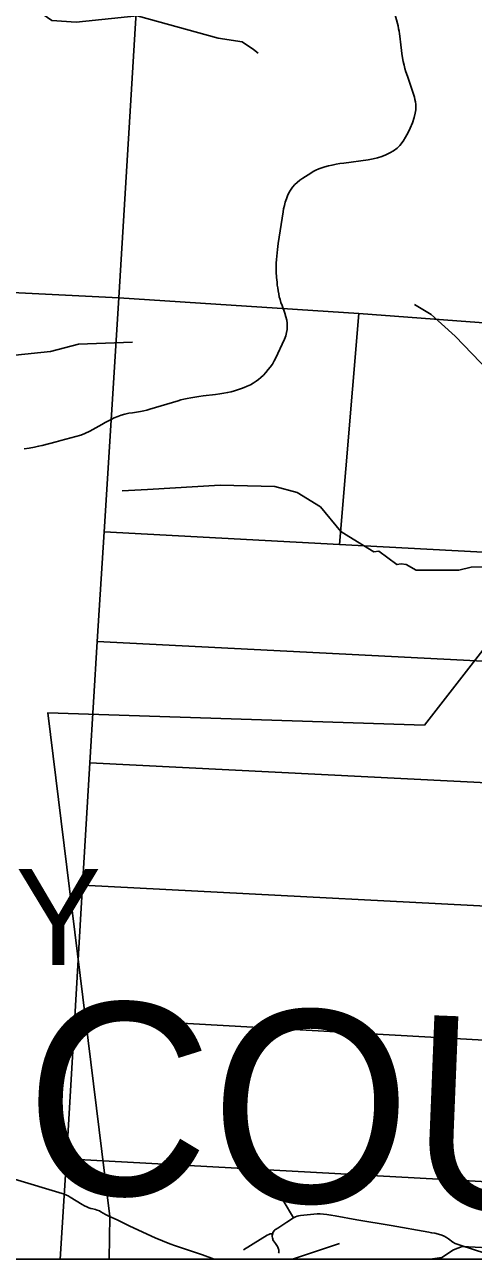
# Model space of a CAD drawing. Extents: x 396.2 to 468.4, y 232.6 to 279.1.
# Drawn here: x 417.93 to 418.372, y 264.258 to 265.475 of the extents above; entities that cross this region are included whole.
import ezdxf

# ---------------------------------------------------------------- set-up
doc = ezdxf.new("R2010")
doc.units = 0
for name, color, linetype in [('Default', 7, 'Continuous'), ('GM_X_City_Street', 7, 'Continuous'), ('GM_X_Corporation_Text', 7, 'Continuous'), ('GM_X_County_Text', 7, 'Continuous'), ('GM_X_Minor_River', 7, 'Continuous'), ('GM_X_Section', 7, 'Continuous'), ('GM_X_Township_Road', 7, 'Continuous'), ('SH_Cut_Line', 7, 'Continuous'), ('TX_P_1', 7, 'Continuous')]:
    doc.layers.add(name, color=color, linetype=linetype)

msp = doc.modelspace()

# ---------------------------------------------------------------- linework, layer by layer
at = {"layer": 'Default'}
for points in [[(416.1109, 264.2582), (419.0235, 264.2582), (419.2191, 264.4223), (419.3182, 264.5328), (419.3459, 264.5958), (419.4071, 264.6596), (419.4868, 264.7705), (419.6444, 264.9269), (419.7849, 265.0207), (419.9555, 265.1084), (420.085, 265.1543), (420.0978, 265.1538), (420.1046, 265.2594), (420.1706, 266.286), (420.2123, 266.9119), (420.2338, 267.1948)], [(419.5621, 265.0479), (419.0328, 265.106), (418.7698, 265.1186), (418.6922, 265.0136), (418.6335, 265.102), (418.5729, 265.105), (418.3235, 264.7845), (417.9526, 264.7967), (418.0136, 264.3005), (418.013, 264.2582), (419.0235, 264.2582), (419.2191, 264.4223)]]:
    msp.add_lwpolyline(points, dxfattribs=at)
for points in [[(416.9391, 264.2582), (417.9647, 264.2582), (417.9708, 264.3572), (417.979, 264.4967), (417.9865, 264.6267), (417.9938, 264.7475), (418.0011, 264.8671), (418.0079, 264.9749), (418.0224, 265.2055), (416.997, 265.2568)], [(417.9647, 264.2582), (418.9968, 264.2582), (419.0019, 264.2621), (419.0045, 264.3008), (417.9708, 264.3572)]]:
    msp.add_lwpolyline(points, close=True, dxfattribs=at)
at = {"layer": 'GM_X_City_Street'}
for points in [[(418.1946, 264.299), (418.1842, 264.3161), (418.1695, 264.3403), (418.1563, 264.3635), (418.1459, 264.3805), (418.1297, 264.4063)], [(418.1451, 264.2676), (418.1618, 264.2777), (418.1687, 264.282), (418.1701, 264.2827), (418.1715, 264.2832), (418.1727, 264.2834), (418.174, 264.2836)]]:
    msp.add_lwpolyline(points, dxfattribs=at)
at = {"layer": 'GM_X_Minor_River'}
msp.add_line((418.2397, 264.2739), (418.1936, 264.2582), dxfattribs=at)
for points in [[(417.5791, 265.581), (417.5819, 265.5599), (417.6126, 265.5538), (417.6771, 265.5536), (417.7249, 265.5431), (417.7378, 265.5469), (417.7488, 265.5545), (417.7609, 265.5606), (417.7954, 265.5581), (417.8247, 265.5505), (417.8509, 265.5392), (417.8858, 265.5176), (417.9105, 265.5112), (417.9447, 265.487), (417.9564, 265.479), (417.9803, 265.4772), (418.0406, 265.4834), (418.1203, 265.4615), (418.1438, 265.4578), (418.1552, 265.4502), (418.1598, 265.4468)], [(417.6115, 265.3339), (417.6494, 265.3094), (417.6921, 265.2845), (417.7148, 265.2606), (417.7318, 265.2476), (417.792, 265.1997), (417.81, 265.1821), (417.8367, 265.1683), (417.9201, 265.149), (417.955, 265.1528), (417.9828, 265.1599), (418.0357, 265.162)], [(418.4556, 264.9263), (418.4558, 264.9277), (418.4696, 264.9732), (418.4703, 265.0073), (418.4602, 265.049), (418.4441, 265.0777), (418.4036, 265.1158), (418.3538, 265.1679), (418.3303, 265.1891), (418.3136, 265.1991)], [(418.4174, 264.9408), (418.3697, 264.9403), (418.3573, 264.9373), (418.3153, 264.9372), (418.3055, 264.9428), (418.3006, 264.9436), (418.2964, 264.9428), (418.2786, 264.9561), (418.2737, 264.9553), (418.2491, 264.9704), (418.2412, 264.9754), (418.2211, 264.9996), (418.198, 265.0136), (418.1761, 265.0197), (418.1221, 265.021), (418.0506, 265.0167), (418.0257, 265.0155)], [(418.6457, 264.2903), (418.6289, 264.2941), (418.5645, 264.2893), (418.4545, 264.2738), (418.4111, 264.2767), (418.3863, 264.2695), (418.3606, 264.2707), (418.3522, 264.2675), (418.3407, 264.2599), (418.329, 264.2582)]]:
    msp.add_lwpolyline(points, dxfattribs=at)
at = {"layer": 'GM_X_Section'}
for points in [[(418.0481, 265.6281), (418.0224, 265.2055), (416.997, 265.2568), (417.0199, 265.6834)], [(419.0905, 265.5773), (419.0623, 265.1301), (418.2588, 265.19), (418.0224, 265.2055), (418.0481, 265.6281)], [(418.2588, 265.19), (418.2397, 264.9626), (418.0079, 264.9749), (418.0224, 265.2055)], [(419.0623, 265.1301), (419.0455, 264.9196), (418.2397, 264.9626), (418.2588, 265.19)], [(418.0079, 264.9749), (418.2397, 264.9626), (419.0455, 264.9196), (419.0385, 264.8141), (418.0011, 264.8671)], [(419.0385, 264.8141), (419.0307, 264.6953), (417.9938, 264.7475), (418.0011, 264.8671)], [(417.9938, 264.7475), (419.0307, 264.6953), (419.0225, 264.5731), (417.9865, 264.6267)], [(419.0225, 264.5731), (419.0136, 264.4386), (417.979, 264.4967), (417.9865, 264.6267)], [(417.979, 264.4967), (419.0136, 264.4386), (419.0045, 264.3008), (417.9708, 264.3572)]]:
    msp.add_lwpolyline(points, close=True, dxfattribs=at)
at = {"layer": 'GM_X_Township_Road'}
for points in [[(417.929, 265.0568), (417.9342, 265.0576), (417.9394, 265.0585), (417.9433, 265.0593), (417.9469, 265.0601), (417.9605, 265.0637), (417.9653, 265.0651), (417.9801, 265.0689), (417.985, 265.0704), (417.989, 265.072), (417.9937, 265.0741), (418.0058, 265.0808), (418.0089, 265.0826), (418.0116, 265.0842), (418.0147, 265.0858), (418.0178, 265.0872), (418.0213, 265.0886), (418.0248, 265.0898), (418.0284, 265.0909), (418.0323, 265.0918), (418.036, 265.0924), (418.0397, 265.093), (418.0436, 265.0935), (418.0469, 265.0942), (418.05, 265.095), (418.053, 265.0958), (418.0807, 265.1042), (418.0835, 265.105), (418.0864, 265.1057), (418.0898, 265.1065), (418.0934, 265.1072), (418.0972, 265.1078), (418.1011, 265.1084), (418.1054, 265.109), (418.1178, 265.1103), (418.1218, 265.1109), (418.1258, 265.1115), (418.1295, 265.1122), (418.133, 265.1131), (418.1363, 265.114), (418.1402, 265.1152), (418.1431, 265.1162), (418.146, 265.1172), (418.149, 265.1185), (418.1521, 265.12), (418.1549, 265.1216), (418.1576, 265.1233), (418.1599, 265.1251), (418.1624, 265.1271), (418.1648, 265.1295), (418.1673, 265.1321), (418.1696, 265.1348), (418.1716, 265.1373), (418.1737, 265.1403), (418.1755, 265.1434), (418.1768, 265.1458), (418.1857, 265.1649), (418.1869, 265.1681), (418.1877, 265.1713), (418.1882, 265.1743), (418.1883, 265.1774), (418.1882, 265.1806), (418.1878, 265.1836), (418.187, 265.187), (418.186, 265.1903), (418.1832, 265.198), (418.1821, 265.2011), (418.1813, 265.2038), (418.1805, 265.2066), (418.1799, 265.2095), (418.1793, 265.2124), (418.1789, 265.2155), (418.1785, 265.2182), (418.1783, 265.2209), (418.1778, 265.2257), (418.1775, 265.2313), (418.1774, 265.2361), (418.1775, 265.2397), (418.1777, 265.2435), (418.178, 265.2466), (418.1787, 265.2533), (418.1794, 265.259), (418.1842, 265.2902), (418.1848, 265.2934), (418.1855, 265.2967), (418.1864, 265.2998), (418.1875, 265.3031), (418.1886, 265.3061), (418.1899, 265.3089), (418.1916, 265.3118), (418.1935, 265.3146), (418.1957, 265.3172), (418.198, 265.3193), (418.2007, 265.3214), (418.2036, 265.3235), (418.2115, 265.3284), (418.214, 265.33), (418.2166, 265.3313), (418.2194, 265.3326), (418.2223, 265.3337), (418.2255, 265.3347), (418.2289, 265.3356), (418.2325, 265.3364), (418.2365, 265.3372), (418.2403, 265.3378), (418.2442, 265.3384), (418.268, 265.3416), (418.2729, 265.3424), (418.2774, 265.3434), (418.2814, 265.3447), (418.2854, 265.3464), (418.2895, 265.3485), (418.2929, 265.3505), (418.2967, 265.3531), (418.2994, 265.3558), (418.3025, 265.3598), (418.305, 265.3638), (418.3076, 265.3686), (418.3095, 265.3729), (418.3116, 265.3781), (418.3134, 265.3833), (418.3144, 265.3875), (418.3149, 265.3909), (418.315, 265.3939), (418.3149, 265.3961), (418.3147, 265.3986), (418.3142, 265.4009), (418.3136, 265.4033), (418.3127, 265.4064), (418.3115, 265.4101), (418.3067, 265.424), (418.3053, 265.4282), (418.3042, 265.4316), (418.3034, 265.4348), (418.3027, 265.4383), (418.302, 265.4421), (418.3014, 265.4462), (418.2998, 265.4577), (418.2995, 265.4606), (418.2992, 265.4633), (418.2988, 265.4657), (418.2985, 265.4683), (418.2981, 265.4707), (418.2975, 265.4736), (418.2922, 265.4937)], [(417.9197, 264.337), (417.9664, 264.323), (417.9688, 264.3223), (417.9708, 264.3215), (417.9724, 264.3206), (417.9745, 264.3195), (417.9862, 264.3122), (417.9885, 264.311), (417.9909, 264.3099), (417.9928, 264.309), (417.9949, 264.3084), (417.9968, 264.3079), (417.9993, 264.3072), (418.0012, 264.3067), (418.0032, 264.3059), (418.0048, 264.305), (418.0091, 264.3023), (418.0138, 264.3), (418.0148, 264.2996)], [(418.1796, 264.2641), (418.18, 264.265), (418.1801, 264.2659), (418.1801, 264.2666), (418.18, 264.2675), (418.1798, 264.2683), (418.1795, 264.2692), (418.1791, 264.27), (418.1786, 264.2708), (418.1766, 264.2738), (418.1748, 264.2765), (418.1743, 264.2774), (418.174, 264.2783), (418.1737, 264.2793), (418.1736, 264.2805), (418.1736, 264.2815), (418.1738, 264.2825), (418.174, 264.2836), (418.1743, 264.2844), (418.1746, 264.2851), (418.175, 264.2857), (418.1755, 264.2865), (418.1761, 264.2871), (418.1769, 264.2876), (418.179, 264.289), (418.1878, 264.2947), (418.1946, 264.299), (418.1964, 264.3), (418.198, 264.3006), (418.1997, 264.3011), (418.2015, 264.3014), (418.2145, 264.3028), (418.2179, 264.303), (418.2209, 264.303), (418.2242, 264.3028), (418.2273, 264.3024), (418.2314, 264.3017), (418.2354, 264.301), (418.2568, 264.2972), (418.2906, 264.2915), (418.3278, 264.2849), (418.3306, 264.2844), (418.3336, 264.2838), (418.3373, 264.2829), (418.3407, 264.2819), (418.3429, 264.2809), (418.3451, 264.2798), (418.3471, 264.2785), (418.3485, 264.2774), (418.3501, 264.2761), (418.3515, 264.275), (418.3539, 264.2739), (418.3586, 264.2721), (418.3841, 264.2638)], [(418.0148, 264.2996), (418.0215, 264.2968), (418.0332, 264.2908), (418.0583, 264.2795), (418.0726, 264.2735), (418.0781, 264.2714), (418.1048, 264.2625), (418.1163, 264.2582)]]:
    msp.add_lwpolyline(points, dxfattribs=at)
at = {"layer": 'SH_Cut_Line'}
msp.add_lwpolyline([(416.1109, 264.2582), (419.0235, 264.2582), (419.2191, 264.4223), (419.3182, 264.5328), (419.3459, 264.5958), (419.4071, 264.6596), (419.4868, 264.7705), (419.6444, 264.9269), (419.7849, 265.0207), (419.9555, 265.1084), (420.085, 265.1543), (420.0978, 265.1538), (420.148, 265.152), (420.1871, 265.1228), (420.2361, 265.1835), (420.298, 265.2112), (420.475, 265.2412)], dxfattribs=at)
at = {"layer": 'TX_P_1'}
msp.add_line((427.4513, 264.2582), (413.8513, 264.2582), dxfattribs=at)

# ---------------------------------------------------------------- texts
at = {"layer": 'GM_X_Corporation_Text'}
msp.add_text('CROWN CITY', height=0.0947, rotation=0, dxfattribs=at).set_placement((417.1891, 264.5482))
at = {"layer": 'GM_X_County_Text'}
msp.add_text('GALLIA COUNTY', height=0.189394, rotation=357.6921, dxfattribs=at).set_placement((416.9701, 264.364))

doc.saveas('drawing.dxf')
